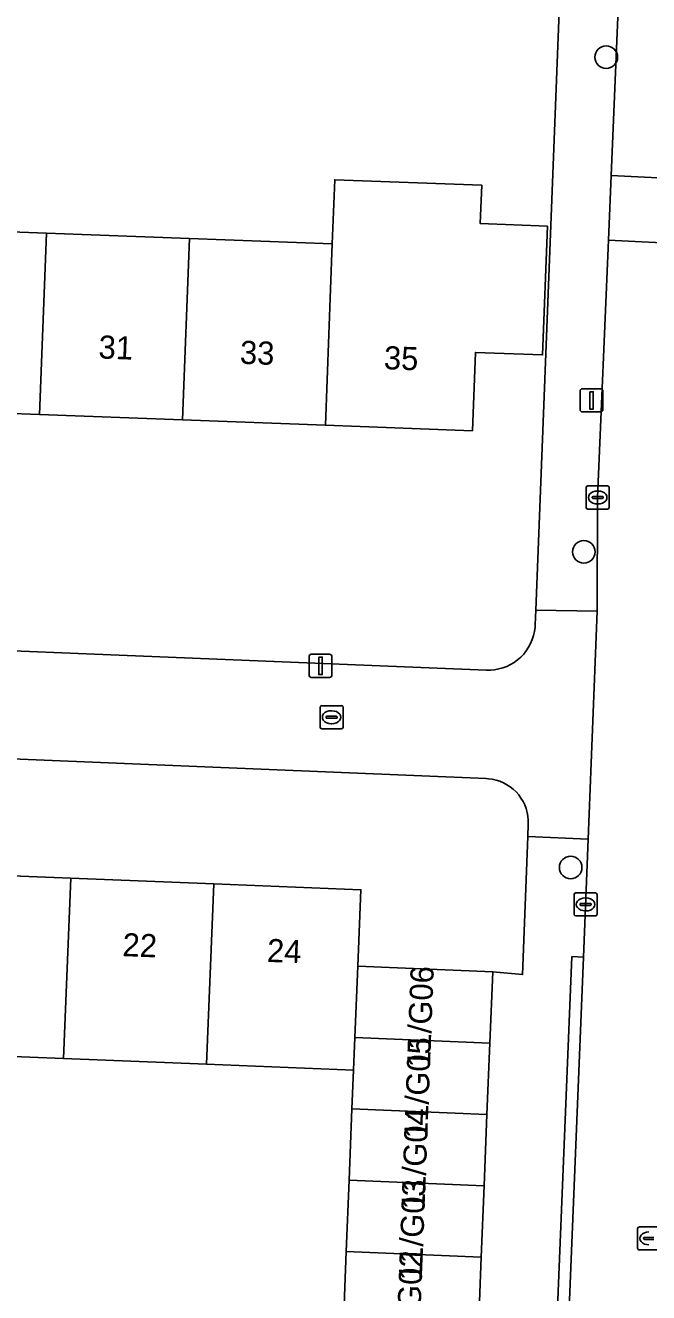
# Model space of a CAD drawing. Extents: x 161354 to 162026, y 386504 to 387460.
# Drawn here: x 161706 to 161732.9, y 386723.6 to 386778.4 of the extents above; entities that cross this region are included whole.
import ezdxf

# ---------------------------------------------------------------- set-up
doc = ezdxf.new("R2010")
doc.units = 0
for name, color, linetype in [('IMGEO_Boom', 7, 'Continuous'), ('IMGEO_Erf', 7, 'Continuous'), ('IMGEO_Kolk', 7, 'Continuous'), ('IMGEO_Lichtmast', 7, 'Continuous'), ('IMGEO_Pand', 7, 'Continuous'), ('IMGEO_Pand_nummerreeks', 7, 'Continuous'), ('IMGEO_Rijbaan_lokaal_open', 7, 'Continuous'), ('IMGEO_Rioolput', 7, 'Continuous'), ('IMGEO_Voetpad_open', 7, 'Continuous')]:
    doc.layers.add(name, color=color, linetype=linetype)

msp = doc.modelspace()

# ---------------------------------------------------------------- linework, layer by layer
at = {"layer": 'IMGEO_Boom'}
for centre in [(161731.083, 386777.069), (161730.116, 386755.674), (161729.544, 386742.024)]:
    msp.add_circle(centre, 0.489, dxfattribs=at)
at = {"layer": 'IMGEO_Erf'}
for points in [[(161675.083, 386752.632), (161725.889, 386750.559), (161726.072, 386750.559), (161726.253, 386750.576), (161726.433, 386750.609), (161726.609, 386750.658), (161726.78, 386750.722), (161726.944, 386750.802), (161727.101, 386750.896), (161727.248, 386751.003), (161727.386, 386751.123), (161727.512, 386751.255), (161727.626, 386751.398), (161727.727, 386751.55), (161727.813, 386751.711), (161727.885, 386751.879), (161727.942, 386752.052), (161727.983, 386752.23), (161728.008, 386752.411), (161728.015, 386752.514), (161728.041, 386753.15), (161729.137, 386781.272)], [(161700.69, 386769.693), (161706.872, 386769.461), (161713.055, 386769.229), (161719.237, 386768.996), (161719.341, 386771.768), (161725.698, 386771.529), (161725.636, 386769.867), (161728.538, 386769.758), (161728.329, 386764.19), (161725.426, 386764.299), (161725.299, 386760.91), (161718.942, 386761.149), (161712.76, 386761.381), (161706.577, 386761.614), (161700.395, 386761.846)], [(161701.745, 386741.812), (161707.93, 386741.564), (161714.115, 386741.317), (161720.477, 386741.062), (161720.345, 386737.752), (161726.173, 386737.518), (161727.465, 386737.396), (161727.692, 386743.358), (161727.713, 386743.902), (161727.712, 386744.072), (161727.696, 386744.24), (161727.665, 386744.407), (161727.619, 386744.57), (161727.558, 386744.729), (161727.484, 386744.881), (161727.396, 386745.026), (161727.296, 386745.163), (161727.184, 386745.29), (161727.061, 386745.407), (161726.928, 386745.513), (161726.787, 386745.606), (161726.637, 386745.686), (161726.481, 386745.752), (161726.32, 386745.804), (161726.154, 386745.842), (161725.986, 386745.864), (161725.895, 386745.87), (161683.835, 386747.61)], [(161719.714, 386722.329), (161719.837, 386725.413), (161719.961, 386728.498), (161720.085, 386731.583), (161720.152, 386733.258), (161713.803, 386733.512), (161707.618, 386733.76), (161701.433, 386734.008)]]:
    msp.add_lwpolyline(points, dxfattribs=at)
at = {"layer": 'IMGEO_Kolk'}
for p, q in [((161730.213, 386757.599), (161730.213, 386758.451)), ((161730.288, 386758.525), (161731.14, 386758.525)), ((161730.701, 386758.305), (161730.726, 386758.305)), ((161731.214, 386758.451), (161731.214, 386757.599)), ((161730.472, 386758.019), (161730.472, 386758.031)), ((161730.91, 386757.982), (161730.512, 386757.982)), ((161730.515, 386758.068), (161730.913, 386758.068)), ((161730.724, 386757.745), (161730.699, 386757.745)), ((161730.956, 386758.031), (161730.956, 386758.019)), ((161731.14, 386757.525), (161730.288, 386757.525)), ((161718.706, 386748.096), (161718.706, 386748.948)), ((161718.781, 386749.022), (161719.633, 386749.022)), ((161719.194, 386748.802), (161719.219, 386748.802)), ((161719.707, 386748.948), (161719.707, 386748.096)), ((161718.965, 386748.516), (161718.965, 386748.528)), ((161719.403, 386748.479), (161719.005, 386748.479)), ((161719.008, 386748.565), (161719.406, 386748.565)), ((161719.217, 386748.242), (161719.192, 386748.242)), ((161719.449, 386748.528), (161719.449, 386748.516)), ((161719.633, 386748.022), (161718.781, 386748.022)), ((161729.689, 386740.001), (161729.689, 386740.853)), ((161729.764, 386740.927), (161730.616, 386740.927)), ((161730.177, 386740.707), (161730.202, 386740.707)), ((161730.69, 386740.853), (161730.69, 386740.001)), ((161729.948, 386740.421), (161729.948, 386740.433)), ((161730.386, 386740.384), (161729.988, 386740.384)), ((161729.991, 386740.47), (161730.389, 386740.47)), ((161730.2, 386740.147), (161730.175, 386740.147)), ((161730.432, 386740.433), (161730.432, 386740.421)), ((161730.616, 386739.927), (161729.764, 386739.927))]:
    msp.add_line(p, q, dxfattribs=at)
for points in [[(161730.213, 386757.599), (161730.213, 386758.451)], [(161730.288, 386758.525), (161731.14, 386758.525)], [(161731.214, 386758.451), (161731.214, 386757.599)], [(161731.14, 386757.525), (161730.288, 386757.525)], [(161718.706, 386748.096), (161718.706, 386748.948)], [(161718.781, 386749.022), (161719.633, 386749.022)], [(161719.707, 386748.948), (161719.707, 386748.096)], [(161719.633, 386748.022), (161718.781, 386748.022)], [(161729.689, 386740.001), (161729.689, 386740.853)], [(161729.764, 386740.927), (161730.616, 386740.927)], [(161730.69, 386740.853), (161730.69, 386740.001)], [(161730.616, 386739.927), (161729.764, 386739.927)]]:
    msp.add_lwpolyline(points, dxfattribs=at)
for centre, radius, start, end in [((161730.29, 386758.449), 0.0765, 91.552, 178.448), ((161730.29, 386758.449), 0.0765, 91.552, 178.448), ((161731.138, 386758.449), 0.0765, 1.552, 88.448), ((161731.138, 386758.449), 0.0765, 1.552, 88.448), ((161730.29, 386757.601), 0.0765, 181.552, 268.448), ((161730.29, 386757.601), 0.0765, 181.552, 268.448), ((161730.512, 386758.028), 0.0403, 85.8775, 175.7526), ((161730.509, 386758.018), 0.0366, 178.938, 274.7102), ((161730.913, 386758.025), 0.043, 264.8664, 352.4533), ((161730.917, 386758.03), 0.0386, 1.7309, 96.639), ((161731.138, 386757.601), 0.0765, 271.552, 358.448), ((161731.138, 386757.601), 0.0765, 271.552, 358.448), ((161718.783, 386748.946), 0.0765, 91.552, 178.448), ((161718.783, 386748.946), 0.0765, 91.552, 178.448), ((161719.631, 386748.946), 0.0765, 1.552, 88.448), ((161719.631, 386748.946), 0.0765, 1.552, 88.448), ((161719.005, 386748.525), 0.0403, 85.8775, 175.7526), ((161719.002, 386748.515), 0.0366, 178.938, 274.7102), ((161719.406, 386748.522), 0.043, 264.8664, 352.4533), ((161719.41, 386748.527), 0.0386, 1.7309, 96.639), ((161718.783, 386748.098), 0.0765, 181.552, 268.448), ((161718.783, 386748.098), 0.0765, 181.552, 268.448), ((161719.631, 386748.098), 0.0765, 271.552, 358.448), ((161719.631, 386748.098), 0.0765, 271.552, 358.448), ((161729.766, 386740.851), 0.0765, 91.552, 178.448), ((161729.766, 386740.851), 0.0765, 91.552, 178.448), ((161730.614, 386740.851), 0.0765, 1.552, 88.448), ((161730.614, 386740.851), 0.0765, 1.552, 88.448), ((161729.988, 386740.43), 0.0403, 85.8775, 175.7526), ((161729.985, 386740.42), 0.0366, 178.938, 274.7102), ((161730.389, 386740.427), 0.043, 264.8664, 352.4533), ((161730.393, 386740.432), 0.0386, 1.7309, 96.639), ((161729.766, 386740.003), 0.0765, 181.552, 268.448), ((161729.766, 386740.003), 0.0765, 181.552, 268.448), ((161730.614, 386740.003), 0.0765, 271.552, 358.448), ((161730.614, 386740.003), 0.0765, 271.552, 358.448)]:
    msp.add_arc(centre, radius, start, end, dxfattribs=at)
for centre, major_axis, ratio, start_param, end_param in [((161730.7, 386758.025), (-0.387, 0.002), 0.722429, 4.712389, 7.853982), ((161730.725, 386758.025), (-0.39, 0.002), 0.717154, 1.570796, 4.712389), ((161719.193, 386748.522), (-0.387, 0.002), 0.722429, 4.712389, 7.853982), ((161719.218, 386748.522), (-0.39, 0.002), 0.717154, 1.570796, 4.712389), ((161730.176, 386740.427), (-0.387, 0.002), 0.722429, 4.712389, 7.853982), ((161730.201, 386740.427), (-0.39, 0.002), 0.717154, 1.570796, 4.712389)]:
    msp.add_ellipse(centre, major_axis=major_axis, ratio=ratio, start_param=start_param, end_param=end_param, dxfattribs=at)
at = {"layer": 'IMGEO_Lichtmast'}
for p, q in [((161729.948, 386761.825), (161729.948, 386762.625)), ((161729.948, 386762.625), (161729.948, 386761.825)), ((161730.048, 386762.725), (161730.838, 386762.725)), ((161730.838, 386762.725), (161730.048, 386762.725)), ((161730.938, 386762.625), (161730.938, 386761.825)), ((161730.938, 386761.825), (161730.938, 386762.625)), ((161730.838, 386761.725), (161730.048, 386761.725)), ((161730.048, 386761.725), (161730.838, 386761.725)), ((161718.23, 386750.345), (161718.23, 386751.145)), ((161718.23, 386751.145), (161718.23, 386750.345)), ((161718.33, 386751.245), (161719.12, 386751.245)), ((161719.12, 386751.245), (161718.33, 386751.245)), ((161719.22, 386751.145), (161719.22, 386750.345)), ((161719.22, 386750.345), (161719.22, 386751.145)), ((161719.12, 386750.245), (161718.33, 386750.245)), ((161718.33, 386750.245), (161719.12, 386750.245))]:
    msp.add_line(p, q, dxfattribs=at)
for points in [[(161730.368, 386762.6), (161730.518, 386762.6), (161730.518, 386761.85), (161730.368, 386761.85), (161730.368, 386762.6)], [(161718.65, 386751.12), (161718.8, 386751.12), (161718.8, 386750.37), (161718.65, 386750.37), (161718.65, 386751.12)]]:
    msp.add_lwpolyline(points, dxfattribs=at)
for centre, start, end in [((161730.048, 386762.625), 90, 180), ((161730.048, 386762.625), 90, 180), ((161730.838, 386762.625), 0, 90), ((161730.838, 386762.625), 360, 90), ((161730.048, 386761.825), 180, 270), ((161730.048, 386761.825), 180, 270), ((161730.838, 386761.825), 270, 0), ((161730.838, 386761.825), 270, 0), ((161718.33, 386751.145), 90, 180), ((161718.33, 386751.145), 90, 180), ((161719.12, 386751.145), 0, 90), ((161719.12, 386751.145), 360, 90), ((161718.33, 386750.345), 180, 270), ((161718.33, 386750.345), 180, 270), ((161719.12, 386750.345), 270, 0), ((161719.12, 386750.345), 270, 0)]:
    msp.add_arc(centre, 0.1, start, end, dxfattribs=at)
at = {"layer": 'IMGEO_Pand'}
for points in [[(161728.538, 386769.758), (161725.636, 386769.867), (161725.698, 386771.529), (161719.341, 386771.768), (161719.237, 386768.996), (161718.942, 386761.149), (161725.299, 386760.91), (161725.426, 386764.299), (161728.329, 386764.19)], [(161706.872, 386769.461), (161700.69, 386769.693), (161700.395, 386761.846), (161706.577, 386761.614)], [(161713.055, 386769.229), (161706.872, 386769.461), (161706.577, 386761.614), (161712.76, 386761.381)], [(161719.237, 386768.996), (161713.055, 386769.229), (161712.76, 386761.381), (161718.942, 386761.149)], [(161707.93, 386741.564), (161701.745, 386741.812), (161701.433, 386734.008), (161707.618, 386733.76)], [(161707.618, 386733.76), (161713.803, 386733.512), (161714.115, 386741.317), (161707.93, 386741.564)], [(161720.345, 386737.752), (161720.477, 386741.062), (161714.115, 386741.317), (161713.803, 386733.512), (161720.152, 386733.258), (161720.213, 386734.667)], [(161726.173, 386737.518), (161720.345, 386737.752), (161720.213, 386734.667), (161726.049, 386734.433)], [(161725.926, 386731.349), (161726.049, 386734.433), (161720.213, 386734.667), (161720.152, 386733.258), (161720.085, 386731.583)], [(161725.802, 386728.264), (161725.926, 386731.349), (161720.085, 386731.583), (161719.961, 386728.498)], [(161719.961, 386728.498), (161719.837, 386725.413), (161725.679, 386725.179), (161725.802, 386728.264)], [(161725.556, 386722.095), (161725.679, 386725.179), (161719.837, 386725.413), (161719.714, 386722.329)]]:
    msp.add_lwpolyline(points, close=True, dxfattribs=at)
at = {"layer": 'IMGEO_Rijbaan_lokaal_open'}
for points in [[(161738.987, 386789.237), (161739.507, 386801.947), (161739.723, 386805.754), (161732.672, 386805.988), (161731.994, 386788.705), (161731.85, 386785.082), (161731.746, 386782.581), (161731.292, 386771.956), (161738.237, 386771.602), (161738.664, 386781.334), (161738.834, 386785.48)], [(161731.292, 386771.956), (161731.175, 386769.153), (161738.131, 386768.811), (161738.237, 386771.602)], [(161737.515, 386750), (161737.664, 386757.8), (161738.131, 386768.811), (161731.175, 386769.153), (161730.711, 386758.025), (161730.697, 386753.106), (161730.304, 386743.254), (161730.096, 386738.148), (161729.261, 386717.657), (161729, 386711.269), (161735.937, 386711.052), (161736.362, 386721.528), (161736.628, 386728.094)]]:
    msp.add_lwpolyline(points, close=True, dxfattribs=at)
msp.add_lwpolyline([(161683.835, 386747.61), (161725.895, 386745.87), (161725.986, 386745.864), (161726.154, 386745.842), (161726.32, 386745.804), (161726.481, 386745.752), (161726.637, 386745.686), (161726.787, 386745.606), (161726.928, 386745.513), (161727.061, 386745.407), (161727.184, 386745.29), (161727.296, 386745.163), (161727.396, 386745.026), (161727.484, 386744.881), (161727.558, 386744.729), (161727.619, 386744.57), (161727.665, 386744.407), (161727.696, 386744.24), (161727.712, 386744.072), (161727.713, 386743.902), (161727.692, 386743.358), (161730.304, 386743.254), (161730.697, 386753.106), (161728.041, 386753.15), (161728.015, 386752.514), (161728.008, 386752.411), (161727.983, 386752.23), (161727.942, 386752.052), (161727.885, 386751.879), (161727.813, 386751.711), (161727.727, 386751.55), (161727.626, 386751.398), (161727.512, 386751.255), (161727.386, 386751.123), (161727.248, 386751.003), (161727.101, 386750.896), (161726.944, 386750.802), (161726.78, 386750.722), (161726.609, 386750.658), (161726.433, 386750.609), (161726.253, 386750.576), (161726.072, 386750.559), (161725.889, 386750.559), (161675.083, 386752.632)], dxfattribs=at)
at = {"layer": 'IMGEO_Rioolput'}
for p, q in [((161732.44, 386725.557), (161732.44, 386726.409)), ((161732.515, 386726.483), (161733.367, 386726.483)), ((161732.699, 386725.977), (161732.699, 386725.989)), ((161733.137, 386725.94), (161732.739, 386725.94)), ((161732.742, 386726.026), (161733.14, 386726.026)), ((161733.367, 386725.483), (161732.515, 386725.483))]:
    msp.add_line(p, q, dxfattribs=at)
for points in [[(161732.44, 386725.557), (161732.44, 386726.409)], [(161732.515, 386726.483), (161733.367, 386726.483)], [(161733.367, 386725.483), (161732.515, 386725.483)]]:
    msp.add_lwpolyline(points, dxfattribs=at)
for centre, radius, start, end in [((161732.517, 386726.407), 0.0765, 91.552, 178.448), ((161732.517, 386726.407), 0.0765, 91.552, 178.448), ((161732.739, 386725.986), 0.0403, 85.8775, 175.7526), ((161732.736, 386725.976), 0.0366, 178.938, 274.7102), ((161732.517, 386725.559), 0.0765, 181.552, 268.448), ((161732.517, 386725.559), 0.0765, 181.552, 268.448)]:
    msp.add_arc(centre, radius, start, end, dxfattribs=at)
msp.add_ellipse((161732.927, 386725.983), major_axis=(-0.387, 0.002), ratio=0.722429, start_param=4.712389, end_param=7.853982, dxfattribs=at)
at = {"layer": 'IMGEO_Voetpad_open'}
for points in [[(161731.746, 386782.581), (161731.85, 386785.082), (161731.351, 386785.101), (161731.495, 386788.724), (161731.994, 386788.705), (161732.672, 386805.988), (161732.627, 386807.155), (161730.279, 386807.729), (161730.226, 386806.432), (161730.021, 386801.439), (161729.484, 386788.35), (161729.361, 386785.34), (161729.236, 386783.7), (161729.137, 386781.272), (161728.041, 386753.15), (161730.697, 386753.106), (161730.711, 386758.025), (161731.175, 386769.153), (161731.292, 386771.956)], [(161729.261, 386717.657), (161730.096, 386738.148), (161729.6, 386738.168), (161728.763, 386717.677)]]:
    msp.add_lwpolyline(points, close=True, dxfattribs=at)
msp.add_lwpolyline([(161728.763, 386717.677), (161729.6, 386738.168), (161730.096, 386738.148), (161730.304, 386743.254), (161727.692, 386743.358), (161727.465, 386737.396), (161726.173, 386737.518), (161726.049, 386734.433), (161725.926, 386731.349), (161725.802, 386728.264), (161725.679, 386725.179), (161725.556, 386722.095)], dxfattribs=at)

# ---------------------------------------------------------------- texts
at = {"layer": 'IMGEO_Pand_nummerreeks'}
for s, rotation, p in [('31', 357.8476, (161709.116, 386764.04)), ('33', 357.8476, (161715.229, 386763.811)), ('35', 357.8457, (161721.454, 386763.577)), ('22', 357.7071, (161710.151, 386738.193)), ('24', 357.7071, (161716.398, 386737.943)), ('11/G06', 87.8012, (161723.46, 386733.355)), ('11/G05', 87.8012, (161723.342, 386730.282)), ('11/G04', 87.8012, (161723.224, 386727.21)), ('11/G03', 87.8012, (161723.106, 386724.138)), ('11/G02', 87.8012, (161722.988, 386721.06))]:
    msp.add_text(s, height=1, rotation=rotation, dxfattribs=at).set_placement(p)

doc.saveas('drawing.dxf')
